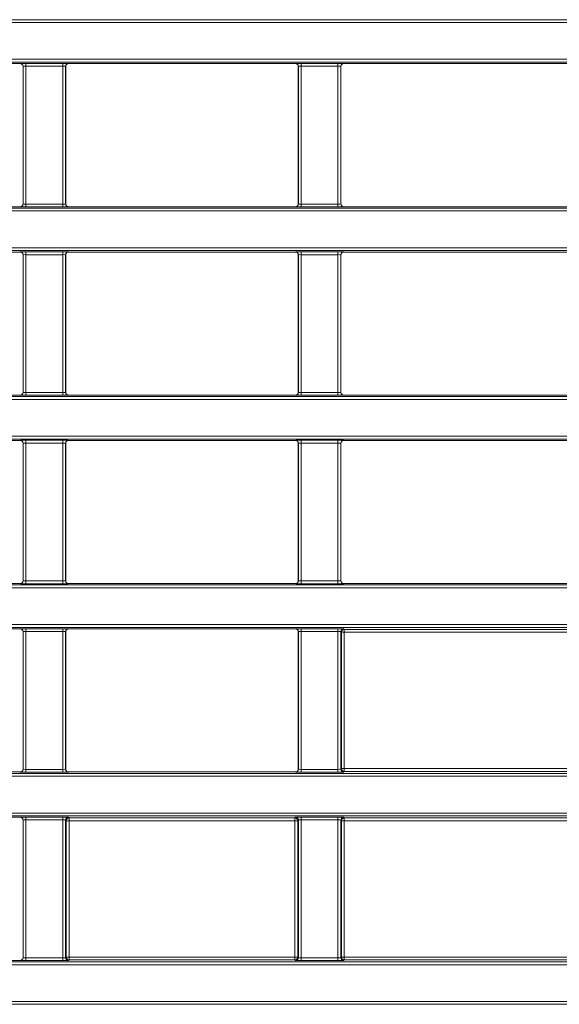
# Model space of a CAD drawing. Header units: millimetres. Extents: x 0 to 1118, y 0 to 864.
# Tile 363 of 390: x 581 to 590, y 629 to 646. Entities that reach past the tile are written whole.
import ezdxf

# ---------------------------------------------------------------- set-up
doc = ezdxf.new("R2010")
doc.units = ezdxf.units.MM

msp = doc.modelspace()

# ---------------------------------------------------------------- linework, layer by layer
at = {"color": 9, "linetype": 'Continuous', "lineweight": 0}
for p, q in [((470.0133, 646.4196), (609.6392, 646.4196)), ((609.6392, 646.3696), (470.0133, 646.3696)), ((470.0133, 645.7178), (609.6392, 645.7178)), ((609.6392, 645.6678), (470.0133, 645.6678)), ((580.8361, 645.6421), (580.8379, 645.6438)), ((580.8879, 645.5938), (580.8861, 645.5921)), ((580.8879, 643.1574), (580.8879, 645.5938)), ((580.9379, 645.6456), (581.5896, 645.6456)), ((580.9379, 645.5956), (580.9379, 645.6456)), ((581.5896, 645.5956), (580.9379, 645.5956)), ((580.9379, 645.5956), (580.9379, 643.1557)), ((581.5896, 645.5956), (581.5896, 645.6456)), ((581.5896, 643.1557), (581.5896, 645.5956)), ((581.6396, 645.5938), (581.6396, 643.1574)), ((581.6414, 645.5921), (581.6396, 645.5938)), ((581.6896, 645.6438), (581.6913, 645.6421)), ((585.7111, 645.6421), (585.7129, 645.6438)), ((585.7629, 645.5938), (585.7611, 645.5921)), ((585.7629, 643.1574), (585.7629, 645.5938)), ((585.8129, 645.6456), (586.4646, 645.6456)), ((585.8129, 645.5956), (585.8129, 645.6456)), ((586.4646, 645.5956), (585.8129, 645.5956)), ((585.8129, 645.5956), (585.8129, 643.1557)), ((586.4646, 645.5956), (586.4646, 645.6456)), ((586.4646, 643.1557), (586.4646, 645.5956)), ((586.5146, 645.5938), (586.5146, 643.1574)), ((586.5164, 645.5921), (586.5146, 645.5938)), ((586.5646, 645.6438), (586.5663, 645.6421)), ((470.0133, 643.0834), (609.6392, 643.0834)), ((580.8379, 643.1074), (580.8361, 643.1092)), ((580.8861, 643.1592), (580.8879, 643.1574)), ((580.9379, 643.1057), (580.9379, 643.1557)), ((580.9379, 643.1557), (581.5896, 643.1557)), ((581.5896, 643.1057), (580.9379, 643.1057)), ((581.5896, 643.1057), (581.5896, 643.1557)), ((581.6396, 643.1574), (581.6414, 643.1592)), ((581.6913, 643.1092), (581.6896, 643.1074)), ((585.7129, 643.1074), (585.7111, 643.1092)), ((585.7611, 643.1592), (585.7629, 643.1574)), ((585.8129, 643.1057), (585.8129, 643.1557)), ((585.8129, 643.1557), (586.4646, 643.1557)), ((586.4646, 643.1057), (585.8129, 643.1057)), ((586.4646, 643.1057), (586.4646, 643.1557)), ((586.5146, 643.1574), (586.5164, 643.1592)), ((586.5663, 643.1092), (586.5646, 643.1074)), ((609.6392, 643.0334), (470.0133, 643.0334)), ((470.0133, 642.3817), (609.6392, 642.3817)), ((609.6392, 642.3317), (470.0133, 642.3317)), ((580.8361, 642.306), (580.8379, 642.3077)), ((580.8879, 642.2577), (580.8861, 642.256)), ((580.8879, 639.8213), (580.8879, 642.2577)), ((580.9379, 642.3094), (581.5896, 642.3094)), ((580.9379, 642.2594), (580.9379, 642.3094)), ((581.5896, 642.2594), (580.9379, 642.2594)), ((580.9379, 642.2594), (580.9379, 639.8196)), ((581.5896, 642.2594), (581.5896, 642.3094)), ((581.5896, 639.8196), (581.5896, 642.2594)), ((581.6396, 642.2577), (581.6396, 639.8213)), ((581.6414, 642.256), (581.6396, 642.2577)), ((581.6896, 642.3077), (581.6913, 642.306)), ((585.7111, 642.306), (585.7129, 642.3077)), ((585.7629, 642.2577), (585.7611, 642.256)), ((585.7629, 639.8213), (585.7629, 642.2577)), ((585.8129, 642.3094), (586.4646, 642.3094)), ((585.8129, 642.2594), (585.8129, 642.3094)), ((586.4646, 642.2594), (585.8129, 642.2594)), ((585.8129, 642.2594), (585.8129, 639.8196)), ((586.4646, 642.2594), (586.4646, 642.3094)), ((586.4646, 639.8196), (586.4646, 642.2594)), ((586.5146, 642.2577), (586.5146, 639.8213)), ((586.5164, 642.256), (586.5146, 642.2577)), ((586.5646, 642.3077), (586.5663, 642.306)), ((580.8379, 639.7713), (580.8361, 639.7731)), ((580.8861, 639.8231), (580.8879, 639.8213)), ((580.9379, 639.7696), (580.9379, 639.8196)), ((580.9379, 639.8196), (581.5896, 639.8196)), ((581.5896, 639.7696), (580.9379, 639.7696)), ((581.5896, 639.7696), (581.5896, 639.8196)), ((581.6396, 639.8213), (581.6414, 639.8231)), ((581.6913, 639.7731), (581.6896, 639.7713)), ((585.7129, 639.7713), (585.7111, 639.7731)), ((585.7611, 639.8231), (585.7629, 639.8213)), ((585.8129, 639.7696), (585.8129, 639.8196)), ((585.8129, 639.8196), (586.4646, 639.8196)), ((586.4646, 639.7696), (585.8129, 639.7696)), ((586.4646, 639.7696), (586.4646, 639.8196)), ((586.5146, 639.8213), (586.5164, 639.8231)), ((586.5663, 639.7731), (586.5646, 639.7713)), ((470.0133, 639.7473), (609.6392, 639.7473)), ((609.6392, 639.6973), (470.0133, 639.6973)), ((470.0133, 639.0456), (609.6392, 639.0456)), ((609.6392, 638.9956), (470.0133, 638.9956)), ((580.8361, 638.9699), (580.8379, 638.9716)), ((580.8879, 638.9216), (580.8861, 638.9199)), ((580.8879, 636.4852), (580.8879, 638.9216)), ((580.9379, 638.9733), (581.5896, 638.9733)), ((580.9379, 638.9233), (580.9379, 638.9733)), ((581.5896, 638.9233), (580.9379, 638.9233)), ((580.9379, 638.9233), (580.9379, 636.4835)), ((581.5896, 638.9233), (581.5896, 638.9733)), ((581.5896, 636.4835), (581.5896, 638.9233)), ((581.6396, 638.9216), (581.6396, 636.4852)), ((581.6414, 638.9199), (581.6396, 638.9216)), ((581.6896, 638.9716), (581.6913, 638.9699)), ((585.7111, 638.9699), (585.7129, 638.9716)), ((585.7629, 638.9216), (585.7611, 638.9199)), ((585.7629, 636.4852), (585.7629, 638.9216)), ((585.8129, 638.9733), (586.4646, 638.9733)), ((585.8129, 638.9233), (585.8129, 638.9733)), ((586.4646, 638.9233), (585.8129, 638.9233)), ((585.8129, 638.9233), (585.8129, 636.4835)), ((586.4646, 638.9233), (586.4646, 638.9733)), ((586.4646, 636.4835), (586.4646, 638.9233)), ((586.5146, 638.9216), (586.5146, 636.4852)), ((586.5164, 638.9199), (586.5146, 638.9216)), ((586.5646, 638.9716), (586.5663, 638.9699)), ((580.8861, 636.487), (580.8879, 636.4852)), ((580.9379, 636.4335), (580.9379, 636.4835)), ((580.9379, 636.4835), (581.5896, 636.4835)), ((581.5896, 636.4335), (581.5896, 636.4835)), ((581.6396, 636.4852), (581.6414, 636.487)), ((585.7611, 636.487), (585.7629, 636.4852)), ((585.8129, 636.4335), (585.8129, 636.4835)), ((585.8129, 636.4835), (586.4646, 636.4835)), ((586.4646, 636.4335), (586.4646, 636.4835)), ((586.5146, 636.4852), (586.5164, 636.487)), ((470.0133, 636.4112), (609.6392, 636.4112)), ((609.6392, 636.3612), (470.0133, 636.3612)), ((580.8379, 636.4352), (580.8361, 636.437)), ((581.5896, 636.4335), (580.9379, 636.4335)), ((581.6913, 636.437), (581.6896, 636.4352)), ((585.7129, 636.4352), (585.7111, 636.437)), ((586.4646, 636.4335), (585.8129, 636.4335)), ((586.5663, 636.437), (586.5646, 636.4352)), ((470.0133, 635.7095), (609.6392, 635.7095)), ((609.6392, 635.6595), (470.0133, 635.6595)), ((580.8361, 635.6337), (580.8379, 635.6355)), ((580.8879, 635.5855), (580.8861, 635.5837)), ((580.8879, 633.1491), (580.8879, 635.5855)), ((580.9379, 635.6372), (581.5896, 635.6372)), ((580.9379, 635.6372), (580.9379, 635.5872)), ((581.5896, 635.5872), (580.9379, 635.5872)), ((580.9379, 635.5872), (580.9379, 633.1474)), ((581.5896, 635.6372), (581.5896, 635.5872)), ((581.5896, 633.1474), (581.5896, 635.5872)), ((581.6396, 635.5855), (581.6396, 633.1491)), ((581.6414, 635.5837), (581.6396, 635.5855)), ((581.6896, 635.6355), (581.6913, 635.6337)), ((585.7111, 635.6337), (585.7129, 635.6355)), ((585.7629, 635.5855), (585.7611, 635.5837)), ((585.7629, 633.1491), (585.7629, 635.5855)), ((585.8129, 635.6372), (586.4646, 635.6372)), ((585.8129, 635.6372), (585.8129, 635.5872)), ((586.4646, 635.5872), (585.8129, 635.5872)), ((585.8129, 635.5872), (585.8129, 633.1474)), ((586.4646, 635.6372), (586.4646, 635.5872)), ((586.4646, 633.1474), (586.4646, 635.5872)), ((586.5146, 635.5855), (586.5146, 633.1491)), ((586.526, 635.5741), (586.5146, 635.5855)), ((586.5646, 635.6355), (586.576, 635.6241)), ((586.576, 635.6241), (590.5765, 635.6241)), ((586.576, 635.6241), (586.576, 635.5741)), ((586.526, 633.1605), (586.526, 635.5741)), ((586.526, 635.5741), (586.576, 635.5741)), ((590.5765, 635.5741), (586.576, 635.5741)), ((586.576, 635.5741), (586.576, 633.1605)), ((580.8861, 633.1509), (580.8879, 633.1491)), ((580.9379, 633.1474), (580.9379, 633.0974)), ((580.9379, 633.1474), (581.5896, 633.1474)), ((581.5896, 633.1474), (581.5896, 633.0974)), ((581.6396, 633.1491), (581.6414, 633.1509)), ((585.7611, 633.1509), (585.7629, 633.1491)), ((585.8129, 633.1474), (585.8129, 633.0974)), ((585.8129, 633.1474), (586.4646, 633.1474)), ((586.4646, 633.1474), (586.4646, 633.0974)), ((586.5146, 633.1491), (586.526, 633.1605)), ((586.526, 633.1605), (586.576, 633.1605)), ((586.576, 633.1605), (586.576, 633.1105)), ((586.576, 633.1605), (590.5765, 633.1605)), ((470.0133, 633.0751), (609.6392, 633.0751)), ((609.6392, 633.0251), (470.0133, 633.0251)), ((580.8379, 633.0991), (580.8361, 633.1009)), ((581.5896, 633.0974), (580.9379, 633.0974)), ((581.6913, 633.1009), (581.6896, 633.0991)), ((585.7129, 633.0991), (585.7111, 633.1009)), ((586.4646, 633.0974), (585.8129, 633.0974)), ((586.576, 633.1105), (586.5646, 633.0991)), ((590.5765, 633.1105), (586.576, 633.1105)), ((470.0133, 632.3734), (609.6392, 632.3734)), ((609.6392, 632.3234), (470.0133, 632.3234)), ((580.8361, 632.2976), (580.8379, 632.2994)), ((580.9379, 632.3011), (581.5896, 632.3011)), ((580.9379, 632.3011), (580.9379, 632.2511)), ((581.5896, 632.3011), (581.5896, 632.2511)), ((581.6896, 632.2994), (581.701, 632.288)), ((581.701, 632.288), (585.7015, 632.288)), ((581.701, 632.288), (581.701, 632.238)), ((585.7015, 632.288), (585.7129, 632.2994)), ((585.7015, 632.288), (585.7015, 632.238)), ((585.8129, 632.3011), (586.4646, 632.3011)), ((585.8129, 632.3011), (585.8129, 632.2511)), ((586.4646, 632.3011), (586.4646, 632.2511)), ((586.5646, 632.2994), (586.576, 632.288)), ((586.576, 632.288), (590.5765, 632.288)), ((586.576, 632.288), (586.576, 632.238)), ((580.8879, 632.2494), (580.8861, 632.2476)), ((580.8879, 629.813), (580.8879, 632.2494)), ((581.5896, 632.2511), (580.9379, 632.2511)), ((580.9379, 632.2511), (580.9379, 629.8113)), ((581.5896, 629.8113), (581.5896, 632.2511)), ((581.6396, 632.2494), (581.6396, 629.813)), ((581.651, 632.238), (581.6396, 632.2494)), ((581.651, 629.8244), (581.651, 632.238)), ((581.701, 632.238), (581.651, 632.238)), ((581.701, 632.238), (581.701, 629.8244)), ((585.7015, 632.238), (581.701, 632.238)), ((585.7515, 632.238), (585.7015, 632.238)), ((585.7015, 629.8244), (585.7015, 632.238)), ((585.7629, 632.2494), (585.7515, 632.238)), ((585.7515, 632.238), (585.7515, 629.8244)), ((585.7629, 629.813), (585.7629, 632.2494)), ((586.4646, 632.2511), (585.8129, 632.2511)), ((585.8129, 632.2511), (585.8129, 629.8113)), ((586.4646, 629.8113), (586.4646, 632.2511)), ((586.5146, 632.2494), (586.5146, 629.813)), ((586.526, 632.238), (586.5146, 632.2494)), ((586.526, 629.8244), (586.526, 632.238)), ((586.576, 632.238), (586.526, 632.238)), ((586.576, 632.238), (586.576, 629.8244)), ((590.5765, 632.238), (586.576, 632.238)), ((470.0133, 629.739), (609.6392, 629.739)), ((609.6392, 629.689), (470.0133, 629.689)), ((580.8379, 629.763), (580.8361, 629.7648)), ((580.8861, 629.8147), (580.8879, 629.813)), ((580.9379, 629.8113), (580.9379, 629.7613)), ((580.9379, 629.8113), (581.5896, 629.8113)), ((581.5896, 629.7613), (580.9379, 629.7613)), ((581.5896, 629.8113), (581.5896, 629.7613)), ((581.6396, 629.813), (581.651, 629.8244)), ((581.701, 629.8244), (581.651, 629.8244)), ((581.701, 629.7744), (581.6896, 629.763)), ((581.701, 629.8244), (581.701, 629.7744)), ((581.701, 629.8244), (585.7015, 629.8244)), ((585.7015, 629.7744), (581.701, 629.7744)), ((585.7015, 629.8244), (585.7015, 629.7744)), ((585.7515, 629.8244), (585.7015, 629.8244)), ((585.7129, 629.763), (585.7015, 629.7744)), ((585.7515, 629.8244), (585.7629, 629.813)), ((585.8129, 629.8113), (586.4646, 629.8113)), ((585.8129, 629.8113), (585.8129, 629.7613)), ((586.4646, 629.7613), (585.8129, 629.7613)), ((586.4646, 629.8113), (586.4646, 629.7613)), ((586.5146, 629.813), (586.526, 629.8244)), ((586.576, 629.8244), (586.526, 629.8244)), ((586.576, 629.7744), (586.5646, 629.763)), ((586.576, 629.8244), (590.5765, 629.8244)), ((586.576, 629.8244), (586.576, 629.7744)), ((590.5765, 629.7744), (586.576, 629.7744)), ((470.0133, 629.0373), (609.6392, 629.0373)), ((609.6392, 628.9873), (470.0133, 628.9873))]:
    msp.add_line(p, q, dxfattribs=at)
at = {"color": 7, "linetype": 'Continuous', "lineweight": 15}
for p, q in [((576.8163, 645.6421), (580.8361, 645.6421)), ((580.8861, 645.5921), (580.8861, 643.1592)), ((581.6414, 643.1592), (581.6414, 645.5921)), ((581.6913, 645.6421), (585.7111, 645.6421)), ((585.7611, 645.5921), (585.7611, 643.1592)), ((586.5164, 643.1592), (586.5164, 645.5921)), ((586.5663, 645.6421), (590.5861, 645.6421)), ((576.8163, 643.1092), (580.8361, 643.1092)), ((581.6913, 643.1092), (585.7111, 643.1092)), ((586.5663, 643.1092), (590.5861, 643.1092)), ((576.8163, 642.306), (580.8361, 642.306)), ((580.8861, 642.256), (580.8861, 639.8231)), ((581.6414, 639.8231), (581.6414, 642.256)), ((581.6913, 642.306), (585.7111, 642.306)), ((585.7611, 642.256), (585.7611, 639.8231)), ((586.5164, 639.8231), (586.5164, 642.256)), ((586.5663, 642.306), (590.5861, 642.306)), ((576.8163, 639.7731), (580.8361, 639.7731)), ((581.6913, 639.7731), (585.7111, 639.7731)), ((586.5663, 639.7731), (590.5861, 639.7731)), ((576.8163, 638.9699), (580.8361, 638.9699)), ((580.8861, 638.9199), (580.8861, 636.487)), ((581.6414, 636.487), (581.6414, 638.9199)), ((581.6913, 638.9699), (585.7111, 638.9699)), ((585.7611, 638.9199), (585.7611, 636.487)), ((586.5164, 636.487), (586.5164, 638.9199)), ((586.5663, 638.9699), (590.5861, 638.9699)), ((576.8163, 636.437), (580.8361, 636.437)), ((581.6913, 636.437), (585.7111, 636.437)), ((586.5663, 636.437), (590.5861, 636.437)), ((576.8163, 635.6337), (580.8361, 635.6337)), ((580.8861, 635.5837), (580.8861, 633.1509)), ((581.6414, 633.1509), (581.6414, 635.5837)), ((581.6913, 635.6337), (585.7111, 635.6337)), ((585.7611, 635.5837), (585.7611, 633.1509)), ((576.8163, 633.1009), (580.8361, 633.1009)), ((581.6913, 633.1009), (585.7111, 633.1009)), ((576.8163, 632.2976), (580.8361, 632.2976)), ((580.8861, 632.2476), (580.8861, 629.8147)), ((576.8163, 629.7648), (580.8361, 629.7648))]:
    msp.add_line(p, q, dxfattribs=at)
at = {"color": 9, "linetype": 'Continuous', "lineweight": 0}
for centre, start, end in [((580.8379, 645.5938), 0.02044, 89.97956), ((581.6896, 645.5938), 90.02044, 179.97956), ((585.7129, 645.5938), 0.02044, 89.97956), ((586.5646, 645.5938), 90.02044, 179.97956), ((580.8379, 643.1575), 270.02044, 359.97956), ((581.6896, 643.1575), 180.02044, 269.97956), ((585.7129, 643.1575), 270.02044, 359.97956), ((586.5646, 643.1575), 180.02044, 269.97956), ((580.8379, 642.2577), 0.02044, 89.97956), ((581.6896, 642.2577), 90.02044, 179.97956), ((585.7129, 642.2577), 0.02044, 89.97956), ((586.5646, 642.2577), 90.02044, 179.97956), ((580.8379, 639.8213), 270.02044, 359.97956), ((581.6896, 639.8213), 180.02044, 269.97956), ((585.7129, 639.8213), 270.02044, 359.97956), ((586.5646, 639.8213), 180.02044, 269.97956), ((580.8379, 638.9216), 0.02044, 89.97956), ((581.6896, 638.9216), 90.02044, 179.97956), ((585.7129, 638.9216), 0.02044, 89.97956), ((586.5646, 638.9216), 90.02044, 179.97956), ((580.8379, 636.4852), 270.02044, 359.97956), ((581.6896, 636.4852), 180.02044, 269.97956), ((585.7129, 636.4852), 270.02044, 359.97956), ((586.5646, 636.4852), 180.02044, 269.97956), ((580.8379, 635.5855), 0.02044, 89.97956), ((581.6896, 635.5855), 90.02044, 179.97956), ((585.7129, 635.5855), 0.02044, 89.97956), ((586.5646, 635.5855), 90.02044, 179.97956), ((586.576, 635.5741), 90.02044, 179.97956), ((580.8379, 633.1491), 270.02044, 359.97956), ((581.6896, 633.1491), 180.02044, 269.97956), ((585.7129, 633.1491), 270.02044, 359.97956), ((586.5646, 633.1491), 180.02044, 269.97956), ((586.576, 633.1605), 180.02044, 269.97956), ((580.8379, 632.2494), 0.02044, 89.97956), ((581.6896, 632.2494), 90.02044, 179.97956), ((581.701, 632.238), 90.02044, 179.97956), ((585.7015, 632.238), 0.02044, 89.97956), ((585.7129, 632.2494), 0.02044, 89.97956), ((586.5646, 632.2494), 90.02044, 179.97956), ((586.576, 632.238), 90.02044, 179.97956), ((580.8379, 629.813), 270.02044, 359.97956), ((581.6896, 629.813), 180.02044, 269.97956), ((581.701, 629.8244), 180.02044, 269.97956), ((585.7015, 629.8244), 270.02044, 359.97956), ((585.7129, 629.813), 270.02044, 359.97956), ((586.5646, 629.813), 180.02044, 269.97956), ((586.576, 629.8244), 180.02044, 269.97956)]:
    msp.add_arc(centre, 0.05, start, end, dxfattribs=at)
at = {"color": 7, "linetype": 'Continuous', "lineweight": 15}
for centre, major_axis, start_param, end_param in [((580.8361, 645.5921), (0.0354, 0.0354), 5.4979394, 7.0684312), ((581.6914, 645.5921), (0.0354, -0.0354), 2.3563468, 3.9268385), ((585.7111, 645.5921), (0.0354, 0.0354), 5.4979394, 7.0684312), ((586.5664, 645.5921), (0.0354, -0.0354), 2.3563468, 3.9268385), ((580.8361, 643.1592), (0.0354, -0.0354), 5.4979394, 7.0684312), ((581.6914, 643.1592), (0.0354, 0.0354), 2.3563468, 3.9268385), ((585.7111, 643.1592), (0.0354, -0.0354), 5.4979394, 7.0684312), ((586.5664, 643.1592), (0.0354, 0.0354), 2.3563468, 3.9268385), ((580.8361, 642.256), (0.0354, 0.0354), 5.4979394, 7.0684312), ((581.6914, 642.256), (0.0354, -0.0354), 2.3563468, 3.9268385), ((585.7111, 642.256), (0.0354, 0.0354), 5.4979394, 7.0684312), ((586.5664, 642.256), (0.0354, -0.0354), 2.3563468, 3.9268385), ((580.8361, 639.8231), (0.0354, -0.0354), 5.4979394, 7.0684312), ((581.6914, 639.8231), (0.0354, 0.0354), 2.3563468, 3.9268385), ((585.7111, 639.8231), (0.0354, -0.0354), 5.4979394, 7.0684312), ((586.5664, 639.8231), (0.0354, 0.0354), 2.3563468, 3.9268385), ((580.8361, 638.9198), (0.0354, 0.0354), 5.4979394, 7.0684312), ((581.6914, 638.9198), (0.0354, -0.0354), 2.3563468, 3.9268385), ((585.7111, 638.9198), (0.0354, 0.0354), 5.4979394, 7.0684312), ((586.5664, 638.9198), (0.0354, -0.0354), 2.3563468, 3.9268385), ((580.8361, 636.487), (0.0354, -0.0354), 5.4979394, 7.0684312), ((581.6914, 636.487), (0.0354, 0.0354), 2.3563468, 3.9268385), ((585.7111, 636.487), (0.0354, -0.0354), 5.4979394, 7.0684312), ((586.5664, 636.487), (0.0354, 0.0354), 2.3563468, 3.9268385), ((580.8361, 635.5837), (0.0354, 0.0354), 5.4979394, 7.0684312), ((581.6914, 635.5837), (0.0354, -0.0354), 2.3563468, 3.9268385), ((585.7111, 635.5837), (0.0354, 0.0354), 5.4979394, 7.0684312), ((580.8361, 633.1509), (-0.0354, 0.0354), 2.3563468, 3.9268385), ((581.6914, 633.1509), (-0.0354, -0.0354), 5.4979394, 7.0684312), ((585.7111, 633.1509), (-0.0354, 0.0354), 2.3563468, 3.9268385), ((580.8361, 632.2476), (-0.0354, -0.0354), 2.3563468, 3.9268385), ((580.8361, 629.8148), (0.0354, -0.0354), 5.4979394, 7.0684312)]:
    msp.add_ellipse(centre, major_axis=major_axis, ratio=0.9996955, start_param=start_param, end_param=end_param, dxfattribs=at)
at = {"color": 9, "linetype": 'Continuous', "lineweight": 0}
for centre, major_axis, ratio, start_param, end_param in [((580.9379, 645.6438), (0.1, 0), 0.0174551, 1.5707963, 3.1241394), ((580.9379, 645.5938), (0.05, 0), 0.0349101, 1.5707963, 3.1241394), ((581.5896, 645.6438), (0.1, 0), 0.0174551, 0.0174533, 1.5707963), ((581.5896, 645.5938), (0.05, 0), 0.0349101, 0.0174533, 1.5707963), ((585.8129, 645.6438), (0.1, 0), 0.0174551, 1.5707963, 3.1241394), ((585.8129, 645.5938), (0.05, 0), 0.0349101, 1.5707963, 3.1241394), ((586.4646, 645.6438), (0.1, 0), 0.0174551, 0.0174533, 1.5707963), ((586.4646, 645.5938), (0.05, 0), 0.0349101, 0.0174533, 1.5707963), ((580.9379, 643.1075), (0.1, 0), 0.0174551, 3.1590459, 4.712389), ((580.9379, 643.1575), (0.05, 0), 0.0349101, 3.1590459, 4.712389), ((581.5896, 643.1575), (0.05, 0), 0.0349101, 4.712389, 6.265732), ((581.5896, 643.1075), (0.1, 0), 0.0174551, 4.712389, 6.265732), ((585.8129, 643.1075), (0.1, 0), 0.0174551, 3.1590459, 4.712389), ((585.8129, 643.1575), (0.05, 0), 0.0349101, 3.1590459, 4.712389), ((586.4646, 643.1575), (0.05, 0), 0.0349101, 4.712389, 6.265732), ((586.4646, 643.1075), (0.1, 0), 0.0174551, 4.712389, 6.265732), ((580.9379, 642.3077), (0.1, 0), 0.0174551, 1.5707963, 3.1241394), ((580.9379, 642.2577), (0.05, 0), 0.0349101, 1.5707963, 3.1241394), ((581.5896, 642.3077), (0.1, 0), 0.0174551, 0.0174533, 1.5707963), ((581.5896, 642.2577), (0.05, 0), 0.0349101, 0.0174533, 1.5707963), ((585.8129, 642.3077), (0.1, 0), 0.0174551, 1.5707963, 3.1241394), ((585.8129, 642.2577), (0.05, 0), 0.0349101, 1.5707963, 3.1241394), ((586.4646, 642.3077), (0.1, 0), 0.0174551, 0.0174533, 1.5707963), ((586.4646, 642.2577), (0.05, 0), 0.0349101, 0.0174533, 1.5707963), ((580.9379, 639.7714), (0.1, 0), 0.0174551, 3.1590459, 4.712389), ((580.9379, 639.8214), (0.05, 0), 0.0349101, 3.1590459, 4.712389), ((581.5896, 639.8214), (0.05, 0), 0.0349101, 4.712389, 6.265732), ((581.5896, 639.7714), (0.1, 0), 0.0174551, 4.712389, 6.265732), ((585.8129, 639.7714), (0.1, 0), 0.0174551, 3.1590459, 4.712389), ((585.8129, 639.8214), (0.05, 0), 0.0349101, 3.1590459, 4.712389), ((586.4646, 639.8214), (0.05, 0), 0.0349101, 4.712389, 6.265732), ((586.4646, 639.7714), (0.1, 0), 0.0174551, 4.712389, 6.265732), ((580.9379, 638.9716), (0.1, 0), 0.0174551, 1.5707963, 3.1241394), ((580.9379, 638.9216), (0.05, 0), 0.0349101, 1.5707963, 3.1241394), ((581.5896, 638.9716), (0.1, 0), 0.0174551, 0.0174533, 1.5707963), ((581.5896, 638.9216), (0.05, 0), 0.0349101, 0.0174533, 1.5707963), ((585.8129, 638.9716), (0.1, 0), 0.0174551, 1.5707963, 3.1241394), ((585.8129, 638.9216), (0.05, 0), 0.0349101, 1.5707963, 3.1241394), ((586.4646, 638.9716), (0.1, 0), 0.0174551, 0.0174533, 1.5707963), ((586.4646, 638.9216), (0.05, 0), 0.0349101, 0.0174533, 1.5707963), ((580.9379, 636.4852), (0.05, 0), 0.0349101, 3.1590459, 4.712389), ((581.5896, 636.4852), (0.05, 0), 0.0349101, 4.712389, 6.265732), ((585.8129, 636.4852), (0.05, 0), 0.0349101, 3.1590459, 4.712389), ((586.4646, 636.4852), (0.05, 0), 0.0349101, 4.712389, 6.265732), ((580.9379, 636.4352), (0.1, 0), 0.0174551, 3.1590459, 4.712389), ((581.5896, 636.4352), (0.1, 0), 0.0174551, 4.712389, 6.265732), ((585.8129, 636.4352), (0.1, 0), 0.0174551, 3.1590459, 4.712389), ((586.4646, 636.4352), (0.1, 0), 0.0174551, 4.712389, 6.265732), ((580.9379, 635.6355), (0.1, 0), 0.0174551, 1.5707963, 3.1241394), ((580.9379, 635.5855), (0.05, 0), 0.0349101, 1.5707963, 3.1241394), ((581.5896, 635.6355), (0.1, 0), 0.0174551, 0.0174533, 1.5707963), ((581.5896, 635.5855), (0.05, 0), 0.0349101, 0.0174533, 1.5707963), ((585.8129, 635.6355), (0.1, 0), 0.0174551, 1.5707963, 3.1241394), ((585.8129, 635.5855), (0.05, 0), 0.0349101, 1.5707963, 3.1241394), ((586.4646, 635.6355), (0.1, 0), 0.0174551, 0.0174533, 1.5707963), ((586.4646, 635.5855), (0.05, 0), 0.0349101, 0.0174533, 1.5707963), ((580.9379, 633.1491), (0.05, 0), 0.0349101, 3.1590459, 4.712389), ((581.5896, 633.1491), (0.05, 0), 0.0349101, 4.712389, 6.265732), ((585.8129, 633.1491), (0.05, 0), 0.0349101, 3.1590459, 4.712389), ((586.4646, 633.1491), (0.05, 0), 0.0349101, 4.712389, 6.265732), ((580.9379, 633.0991), (0.1, 0), 0.0174551, 3.1590459, 4.712389), ((581.5896, 633.0991), (0.1, 0), 0.0174551, 4.712389, 6.265732), ((585.8129, 633.0991), (0.1, 0), 0.0174551, 3.1590459, 4.712389), ((586.4646, 633.0991), (0.1, 0), 0.0174551, 4.712389, 6.265732), ((580.9379, 632.2994), (0.1, 0), 0.0174551, 1.5707963, 3.1241394), ((581.5896, 632.2994), (0.1, 0), 0.0174551, 0.0174533, 1.5707963), ((585.8129, 632.2994), (0.1, 0), 0.0174551, 1.5707963, 3.1241394), ((586.4646, 632.2994), (0.1, 0), 0.0174551, 0.0174533, 1.5707963), ((580.9379, 632.2494), (0.05, 0), 0.0349101, 1.5707963, 3.1241394), ((581.5896, 632.2494), (0.05, 0), 0.0349101, 0.0174533, 1.5707963), ((585.8129, 632.2494), (0.05, 0), 0.0349101, 1.5707963, 3.1241394), ((586.4646, 632.2494), (0.05, 0), 0.0349101, 0.0174533, 1.5707963), ((580.9379, 629.763), (0.1, 0), 0.0174551, 3.1590459, 4.712389), ((580.9379, 629.813), (0.05, 0), 0.0349101, 3.1590459, 4.712389), ((581.5896, 629.813), (0.05, 0), 0.0349101, 4.712389, 6.265732), ((581.5896, 629.763), (0.1, 0), 0.0174551, 4.712389, 6.265732), ((585.8129, 629.763), (0.1, 0), 0.0174551, 3.1590459, 4.712389), ((585.8129, 629.813), (0.05, 0), 0.0349101, 3.1590459, 4.712389), ((586.4646, 629.813), (0.05, 0), 0.0349101, 4.712389, 6.265732), ((586.4646, 629.763), (0.1, 0), 0.0174551, 4.712389, 6.265732)]:
    msp.add_ellipse(centre, major_axis=major_axis, ratio=ratio, start_param=start_param, end_param=end_param, dxfattribs=at)

doc.saveas('drawing.dxf')
